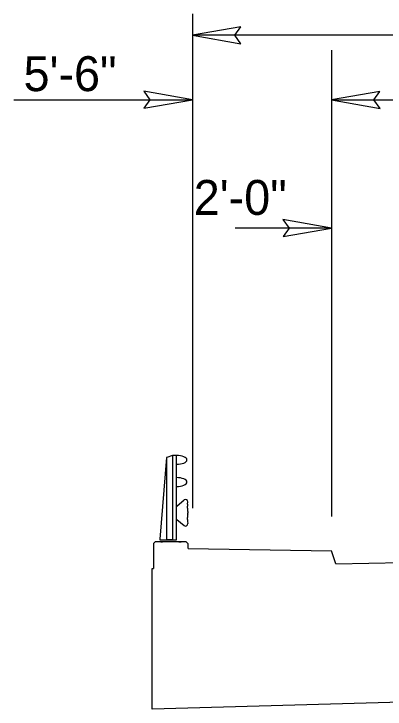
# Model space of a CAD drawing. Extents: x 1904401 to 1905163, y 193929 to 194736.
# Drawn here: x 1904859.01 to 1904872.82, y 194527.89 to 194553.78 of the extents above; entities that cross this region are included whole.
import ezdxf

# ---------------------------------------------------------------- set-up
doc = ezdxf.new("R2010")
doc.units = 0
for name, color, linetype in [('Prop Dimension', 7, 'Continuous'), ('Prop Dimension Text', 7, 'Continuous'), ('Prop Terminator CELL', 7, 'Continuous'), ('Typical Pavement Slope CELL', 7, 'Continuous'), ('Typical Sidewalk and Rail CELL', 7, 'Continuous')]:
    doc.layers.add(name, color=color, linetype=linetype)

msp = doc.modelspace()

# ---------------------------------------------------------------- linework, layer by layer
at = {"layer": 'Prop Dimension'}
for p, q in [((1904865.647, 194553.777), (1904865.647, 194535.369)), ((1904921.506, 194552.985), (1904865.647, 194552.985)), ((1904870.826, 194552.427), (1904870.826, 194535.059)), ((1904859.007, 194550.58), (1904865.647, 194550.58)), ((1904870.826, 194550.58), (1904873.766, 194550.58)), ((1904870.826, 194545.804), (1904867.234, 194545.804))]:
    msp.add_line(p, q, dxfattribs=at)
at = {"layer": 'Prop Terminator CELL'}
for points in [[(1904867.447, 194553.295), (1904865.647, 194552.985), (1904867.457, 194552.665), (1904867.227, 194552.985)], [(1904863.847, 194550.27), (1904865.647, 194550.58), (1904863.837, 194550.9), (1904864.067, 194550.58)], [(1904872.626, 194550.89), (1904870.826, 194550.58), (1904872.636, 194550.26), (1904872.406, 194550.58)], [(1904869.026, 194545.494), (1904870.826, 194545.804), (1904869.016, 194546.124), (1904869.246, 194545.804)]]:
    msp.add_lwpolyline(points, close=True, dxfattribs=at)
at = {"layer": 'Typical Pavement Slope CELL'}
msp.add_line((1904870.987, 194533.299), (1904894.087, 194533.761), dxfattribs=at)
at = {"layer": 'Typical Sidewalk and Rail CELL'}
for p, q in [((1904865.064, 194535.45), (1904865.342, 194535.678)), ((1904865.466, 194535.521), (1904865.476, 194535.606)), ((1904865.477, 194535.242), (1904865.477, 194535.202)), ((1904865.477, 194535.162), (1904865.477, 194535.202)), ((1904865.064, 194534.955), (1904865.342, 194534.726)), ((1904865.466, 194534.883), (1904865.476, 194534.798)), ((1904864.196, 194534.055), (1904864.261, 194534.12)), ((1904864.196, 194534.055), (1904864.196, 194533.126)), ((1904865.415, 194534.12), (1904864.261, 194534.12)), ((1904864.538, 194534.112), (1904864.477, 194534.112)), ((1904865.229, 194534.112), (1904865.147, 194534.112)), ((1904865.488, 194534.047), (1904865.415, 194534.12)), ((1904865.488, 194533.87), (1904865.488, 194534.047)), ((1904865.488, 194533.87), (1904870.826, 194533.781)), ((1904870.987, 194533.299), (1904870.826, 194533.781)), ((1904864.154, 194533.126), (1904864.196, 194533.126)), ((1904864.154, 194527.892), (1904864.154, 194533.126)), ((1904922.999, 194529.508), (1904864.154, 194527.892))]:
    msp.add_line(p, q, dxfattribs=at)
msp.add_lwpolyline([(1904865.054, 194537.337), (1904864.91, 194537.337), (1904864.702, 194537.254), (1904864.683, 194537.254), (1904864.435, 194534.223), (1904864.435, 194534.192), (1904865.054, 194534.192), (1904865.054, 194537.337), (1904864.91, 194537.337), (1904864.91, 194534.192), (1904864.702, 194534.192), (1904864.702, 194537.254)], dxfattribs=at)
for centre, radius, start, end in [((1904865.394, 194535.615), 0.0824, 353.9328, 129.4432), ((1904865.694, 194535.494), 0.23, 173.18, 190.7987), ((1904865.223, 194535.421), 0.247, 349.2051, 6.82), ((1904865.692, 194535.332), 0.23, 169.2013, 186.82), ((1904865.741, 194535.331), 0.279, 185.4735, 198.5821), ((1904865.692, 194535.073), 0.23, 173.18, 190.7987), ((1904865.741, 194535.073), 0.279, 161.4179, 174.5265), ((1904865.694, 194534.911), 0.23, 169.2013, 186.82), ((1904865.223, 194534.983), 0.247, 353.18, 10.7949), ((1904865.394, 194534.79), 0.0824, 230.5568, 6.0672)]:
    msp.add_arc(centre, radius, start, end, dxfattribs=at)
for centre, start_param, end_param in [((1904865.054, 194537.171), 0, 1.570796), ((1904865.054, 194537.171), 4.712389, 6.283185), ((1904865.054, 194536.347), 0, 1.570796), ((1904865.054, 194536.347), 4.712389, 6.283185)]:
    msp.add_ellipse(centre, major_axis=(0.392, 0), ratio=0.42124, start_param=start_param, end_param=end_param, dxfattribs=at)

# ---------------------------------------------------------------- texts
at = {"layer": 'Prop Dimension'}
msp.add_text('2\'-0"', height=1.3, dxfattribs=at).set_placement((1904865.699, 194546.293))
at = {"layer": 'Prop Dimension Text'}
msp.add_text('5\'-6"', height=1.3, dxfattribs=at).set_placement((1904859.366, 194550.901))

doc.saveas('drawing.dxf')
